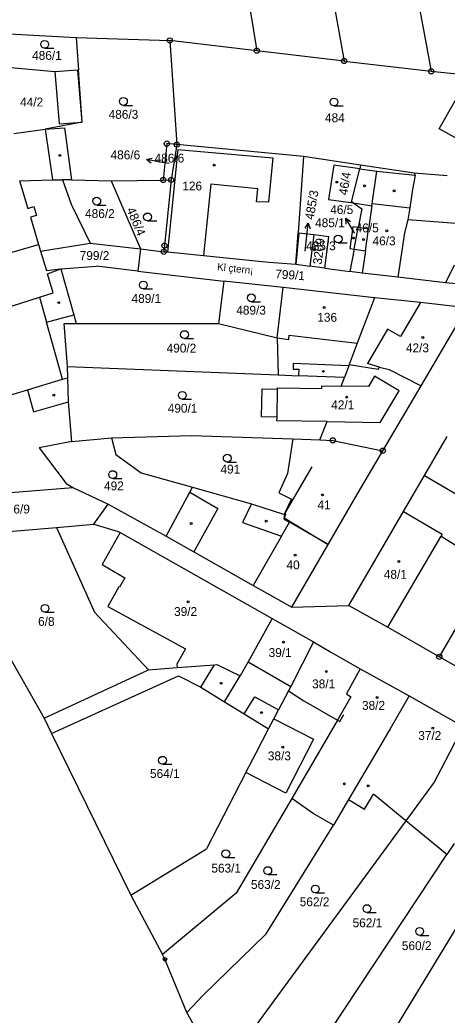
# Model space of a CAD drawing. Extents: x -735249 to -729401, y -1124843 to -1121828.
# Drawn here: x -734781.2 to -734699.3, y -1123000.6 to -1122809.7 of the extents above; entities that cross this region are included whole.
import ezdxf

# ---------------------------------------------------------------- set-up
doc = ezdxf.new("R2010")
doc.units = 0
for name, color, linetype in [('Vrstva 1', 7, 'Continuous'), ('Vrstva 15', 7, 'Continuous'), ('Vrstva 16', 7, 'Continuous'), ('Vrstva 18', 7, 'Continuous'), ('Vrstva 19', 7, 'Continuous'), ('Vrstva 25', 7, 'Continuous'), ('Vrstva 4', 7, 'Continuous')]:
    doc.layers.add(name, color=color, linetype=linetype)

msp = doc.modelspace()

# ---------------------------------------------------------------- linework, layer by layer
at = {"layer": 'Vrstva 1'}
for points in [[(-734727.78, -1122768.94), (-734719.04, -1122817.63)], [(-734742.38, -1122775.44), (-734735.78, -1122815.65)], [(-734706.35, -1122797.83), (-734702.33, -1122819.6)], [(-734783.33, -1122812.39), (-734770.43, -1122813.1)], [(-734770.43, -1122813.1), (-734752.46, -1122813.68)], [(-734770.43, -1122813.1), (-734770.01, -1122819.3)], [(-734752.46, -1122813.68), (-734751.15, -1122833.66)], [(-734735.78, -1122815.65), (-734752.46, -1122813.68)], [(-734719.04, -1122817.63), (-734735.78, -1122815.65)], [(-734783.71, -1122818.84), (-734774.52, -1122819.61)], [(-734774.52, -1122819.61), (-734770.1, -1122819.31)], [(-734770.1, -1122819.31), (-734770.01, -1122819.3)], [(-734769.32, -1122829.33), (-734770.01, -1122819.3)], [(-734719.04, -1122817.63), (-734702.33, -1122819.6)], [(-734702.33, -1122819.6), (-734694.94, -1122820.32)], [(-734700.79, -1122830.66), (-734695.57, -1122821.43)], [(-734782.42, -1122831.53), (-734776.4, -1122830.72)], [(-734769.32, -1122829.33), (-734776.4, -1122830.72)], [(-734776.4, -1122830.72), (-734772.68, -1122830.47)], [(-734772.68, -1122830.47), (-734771.32, -1122840.43)], [(-734695.78, -1122833.4), (-734700.79, -1122830.66)], [(-734751.15, -1122833.66), (-734753.04, -1122833.47), (-734753.75, -1122840.46)], [(-734751.15, -1122833.66), (-734752.22, -1122840.43)], [(-734726.81, -1122835.97), (-734751.15, -1122833.66)], [(-734726.81, -1122835.97), (-734727.86, -1122850.61)], [(-734715.88, -1122837.59), (-734726.81, -1122835.97)], [(-734720.99, -1122837.58), (-734722.03, -1122844.17)], [(-734716.05, -1122838.3), (-734720.99, -1122837.58)], [(-734717.61, -1122844.66), (-734716.05, -1122838.3)], [(-734715.88, -1122837.59), (-734716.05, -1122838.3)], [(-734705.61, -1122839.11), (-734715.88, -1122837.59)], [(-734781.34, -1122840.61), (-734774.96, -1122840.44)], [(-734774.96, -1122840.44), (-734773.08, -1122840.43)], [(-734771.32, -1122840.43), (-734773.08, -1122840.43)], [(-734773.08, -1122840.43), (-734771.39, -1122845.11)], [(-734771.32, -1122840.43), (-734763.71, -1122840.63)], [(-734763.71, -1122840.63), (-734753.75, -1122840.46)], [(-734753.75, -1122840.46), (-734752.22, -1122840.43)], [(-734752.22, -1122840.43), (-734753.51, -1122853.04)], [(-734705.42, -1122839.53), (-734705.95, -1122842.66)], [(-734699.24, -1122839.63), (-734705.61, -1122839.11)], [(-734705.61, -1122839.11), (-734705.42, -1122839.53)], [(-734763.71, -1122840.63), (-734758.12, -1122853.65)], [(-734722.03, -1122844.17), (-734717.31, -1122844.86)], [(-734705.95, -1122842.66), (-734706.44, -1122845.77)], [(-734771.39, -1122845.11), (-734767.78, -1122852.54)], [(-734717.31, -1122844.86), (-734717.61, -1122844.66)], [(-734717.31, -1122844.86), (-734715.63, -1122845.96)], [(-734715.63, -1122845.96), (-734716.32, -1122849.58)], [(-734706.44, -1122845.77), (-734706.8, -1122848.09)], [(-734706.8, -1122848.09), (-734707.43, -1122850.6)], [(-734693.41, -1122849.09), (-734706.8, -1122848.09)], [(-734717.35, -1122849.43), (-734717.94, -1122853.59)], [(-734716.32, -1122849.58), (-734717.35, -1122849.43)], [(-734717.11, -1122853.71), (-734716.32, -1122849.58)], [(-734728.29, -1122856.62), (-734727.86, -1122850.61)], [(-734727.7, -1122850.63), (-734727.86, -1122850.61)], [(-734724.84, -1122850.98), (-734727.7, -1122850.63)], [(-734724.84, -1122850.98), (-734725.59, -1122857)], [(-734721.98, -1122851.34), (-734724.84, -1122850.98)], [(-734722.74, -1122857.36), (-734721.98, -1122851.34)], [(-734707.43, -1122850.6), (-734708.71, -1122859.06)], [(-734777.3, -1122854.11), (-734767.78, -1122852.54)], [(-734767.78, -1122852.54), (-734758.12, -1122853.65)], [(-734758.12, -1122853.65), (-734758.63, -1122857.92)], [(-734758.12, -1122853.65), (-734753.63, -1122854.21)], [(-734753.51, -1122853.04), (-734753.63, -1122854.21)], [(-734717.94, -1122853.59), (-734717.11, -1122853.71)], [(-734717.11, -1122853.71), (-734717.93, -1122858)], [(-734777.3, -1122854.11), (-734776.15, -1122857.83)], [(-734753.63, -1122854.21), (-734752.95, -1122854.25)], [(-734752.95, -1122854.25), (-734751.63, -1122854.38)], [(-734751.63, -1122854.38), (-734746.01, -1122854.95)], [(-734746.01, -1122854.95), (-734734.74, -1122856.07)], [(-734776.15, -1122857.83), (-734773.36, -1122857.48)], [(-734773.36, -1122857.48), (-734766.53, -1122857)], [(-734773.36, -1122857.48), (-734770.9, -1122866.3)], [(-734758.63, -1122857.92), (-734766.53, -1122857)], [(-734734.74, -1122856.07), (-734733.5, -1122856.24)], [(-734733.5, -1122856.24), (-734728.29, -1122856.62)], [(-734728.29, -1122856.62), (-734725.59, -1122857)], [(-734722.74, -1122857.36), (-734725.59, -1122857)], [(-734722.74, -1122857.36), (-734717.93, -1122858)], [(-734758.63, -1122857.92), (-734742.09, -1122859.84)], [(-734715.58, -1122858.31), (-734717.93, -1122858)], [(-734708.71, -1122859.06), (-734715.58, -1122858.31)], [(-734699.58, -1122860.15), (-734708.71, -1122859.06)], [(-734742.09, -1122859.84), (-734743.14, -1122867.96)], [(-734730.72, -1122861.06), (-734742.09, -1122859.84)], [(-734731.87, -1122870.75), (-734730.72, -1122861.06)], [(-734713.23, -1122863.03), (-734730.72, -1122861.06)], [(-734693.16, -1122860.77), (-734699.58, -1122860.15)], [(-734713.23, -1122863.03), (-734716.54, -1122871.75)], [(-734704.41, -1122863.94), (-734713.23, -1122863.03)], [(-734696.11, -1122864.93), (-734704.41, -1122863.94)], [(-734704.23, -1122879.94), (-734695.59, -1122865.24)], [(-734770.9, -1122866.3), (-734770.43, -1122867.99)], [(-734772.1, -1122876.2), (-734772.74, -1122867.99)], [(-734772.74, -1122867.99), (-734770.43, -1122867.99)], [(-734770.43, -1122867.99), (-734743.14, -1122867.96)], [(-734743.14, -1122867.96), (-734731.87, -1122870.75)], [(-734731.87, -1122870.75), (-734731.66, -1122877.83)], [(-734716.54, -1122871.75), (-734718.05, -1122875.81)], [(-734772.1, -1122876.2), (-734731.66, -1122877.83)], [(-734772.05, -1122878.41), (-734772.1, -1122876.2)], [(-734718.15, -1122876.08), (-734718.98, -1122878.3)], [(-734718.05, -1122875.81), (-734718.15, -1122876.08)], [(-734718.05, -1122875.81), (-734712.52, -1122876.75)], [(-734712.52, -1122876.75), (-734712.24, -1122876.34)], [(-734712.24, -1122876.34), (-734710.36, -1122876.77)], [(-734771.95, -1122883.01), (-734772.05, -1122878.41)], [(-734731.66, -1122877.83), (-734727.79, -1122877.99)], [(-734718.98, -1122878.3), (-734727.79, -1122877.99)], [(-734719.63, -1122879.96), (-734718.98, -1122878.3)], [(-734710.36, -1122876.77), (-734704.23, -1122879.94)], [(-734734.87, -1122885.87), (-734734.77, -1122880.53)], [(-734734.77, -1122880.53), (-734731.81, -1122880.58)], [(-734731.81, -1122880.58), (-734731.8, -1122880.28)], [(-734731.8, -1122880.28), (-734723.33, -1122880.42)], [(-734723.33, -1122880.42), (-734723.32, -1122879.9)], [(-734723.32, -1122879.9), (-734719.63, -1122879.96)], [(-734711.61, -1122892.37), (-734704.23, -1122879.94)], [(-734789.13, -1122883.54), (-734779.8, -1122880.72)], [(-734779.8, -1122880.72), (-734778.64, -1122884.93)], [(-734778.64, -1122884.93), (-734771.95, -1122883.01)], [(-734771.25, -1122890.62), (-734771.95, -1122883.01)], [(-734731.9, -1122885.92), (-734734.87, -1122885.87)], [(-734731.92, -1122886.63), (-734731.9, -1122885.92)], [(-734722.31, -1122886.8), (-734731.92, -1122886.63)], [(-734723.68, -1122890.3), (-734722.31, -1122886.8)], [(-734771.25, -1122890.62), (-734763.66, -1122889.87)], [(-734763.66, -1122889.87), (-734748.32, -1122889.45)], [(-734763.66, -1122889.87), (-734762.85, -1122893.12)], [(-734748.32, -1122889.45), (-734728.85, -1122890.12)], [(-734728.85, -1122890.12), (-734729.87, -1122896.76)], [(-734728.85, -1122890.12), (-734723.68, -1122890.3)], [(-734703.6, -1122897.14), (-734699.24, -1122889.65)], [(-734771.25, -1122890.62), (-734777.53, -1122891.85)], [(-734777.53, -1122891.85), (-734772.34, -1122898.63)], [(-734723.68, -1122890.3), (-734721.2, -1122890.39)], [(-734721.2, -1122890.39), (-734711.61, -1122892.37)], [(-734762.85, -1122893.12), (-734758, -1122896.59)], [(-734716.47, -1122900.63), (-734711.61, -1122892.37)], [(-734758, -1122896.59), (-734748.11, -1122899.39)], [(-734729.87, -1122896.76), (-734731.56, -1122900.42)], [(-734707.65, -1122904.06), (-734703.6, -1122897.14)], [(-734703.6, -1122897.14), (-734686.34, -1122907.23)], [(-734794.22, -1122901.25), (-734771.09, -1122899.43)], [(-734772.34, -1122898.63), (-734771.09, -1122899.43)], [(-734771.09, -1122899.43), (-734764.29, -1122902.64)], [(-734748.63, -1122900.34), (-734748.11, -1122899.39)], [(-734748.11, -1122899.39), (-734736.8, -1122902.59)], [(-734753.2, -1122908.75), (-734748.63, -1122900.34)], [(-734731.56, -1122900.42), (-734729.14, -1122901.67)], [(-734722.12, -1122910.36), (-734716.47, -1122900.63)], [(-734767.07, -1122906.46), (-734764.29, -1122902.64)], [(-734764.29, -1122902.64), (-734753.2, -1122908.75)], [(-734736.8, -1122902.59), (-734730.48, -1122904.59)], [(-734730.34, -1122904.25), (-734729.14, -1122901.67)], [(-734730.48, -1122904.59), (-734730.58, -1122905.46)], [(-734730.48, -1122904.59), (-734730.34, -1122904.25)], [(-734718.16, -1122922.06), (-734707.65, -1122904.06)], [(-734707.65, -1122904.06), (-734700.23, -1122908.39)], [(-734796.33, -1122908.95), (-734774.25, -1122907.07)], [(-734774.25, -1122907.07), (-734767.07, -1122906.46)], [(-734774.25, -1122907.07), (-734766.94, -1122923.35)], [(-734767.07, -1122906.46), (-734762.37, -1122907.86)], [(-734730.58, -1122905.46), (-734729.52, -1122906.07)], [(-734722.12, -1122910.36), (-734729.52, -1122906.07)], [(-734796.33, -1122908.95), (-734776.6, -1122943.69)], [(-734762.37, -1122907.86), (-734761.98, -1122908.08)], [(-734761.98, -1122908.08), (-734732.83, -1122924.55)], [(-734753.2, -1122908.75), (-734747.86, -1122911.76)], [(-734700.23, -1122908.39), (-734700.44, -1122908.76)], [(-734700.44, -1122908.76), (-734690.76, -1122914.78)], [(-734729.09, -1122922.36), (-734722.12, -1122910.36)], [(-734747.86, -1122911.76), (-734736.47, -1122918.2)], [(-734736.47, -1122918.2), (-734729.09, -1122922.36)], [(-734729.09, -1122922.36), (-734718.16, -1122922.06)], [(-734718.16, -1122922.06), (-734710.63, -1122926.21)], [(-734766.94, -1122923.35), (-734756.56, -1122934.39)], [(-734700.76, -1122931.89), (-734695.61, -1122923.09)], [(-734732.83, -1122924.55), (-734737.45, -1122932.88)], [(-734732.83, -1122924.55), (-734724.94, -1122929.01)], [(-734710.63, -1122926.21), (-734700.76, -1122931.89)], [(-734724.94, -1122929.01), (-734729.28, -1122937.57)], [(-734724.94, -1122929.01), (-734721.48, -1122931.08)], [(-734721.48, -1122931.08), (-734715.96, -1122934.23)], [(-734700.76, -1122931.89), (-734695.63, -1122934.79)], [(-734756.56, -1122934.39), (-734751.05, -1122933.97)], [(-734751.05, -1122933.97), (-734743.91, -1122933.43)], [(-734743.91, -1122933.43), (-734743.45, -1122933.39)], [(-734743.45, -1122933.39), (-734738.95, -1122935.58)], [(-734737.45, -1122932.88), (-734738.95, -1122935.58)], [(-734776.6, -1122943.69), (-734756.56, -1122934.39)], [(-734775.15, -1122946.64), (-734750.79, -1122935.58)], [(-734750.79, -1122935.58), (-734746.53, -1122937.74)], [(-734715.96, -1122934.23), (-734718.58, -1122939.01)], [(-734715.96, -1122934.23), (-734706.53, -1122939.41)], [(-734746.53, -1122937.74), (-734741.96, -1122940.53)], [(-734729.28, -1122937.57), (-734729.71, -1122938.41)], [(-734729.71, -1122938.41), (-734731.64, -1122942.06)], [(-734729.71, -1122938.41), (-734726.75, -1122940.33)], [(-734717.74, -1122939.59), (-734720.33, -1122944.04)], [(-734718.58, -1122939.01), (-734717.74, -1122939.59)], [(-734706.53, -1122939.41), (-734710.2, -1122945.72)], [(-734706.53, -1122939.41), (-734696.22, -1122945.24)], [(-734741.96, -1122940.53), (-734738.19, -1122942.83)], [(-734726.75, -1122940.33), (-734720.33, -1122944.04)], [(-734738.19, -1122942.83), (-734733.52, -1122945.69)], [(-734732.53, -1122943.8), (-734731.64, -1122942.06)], [(-734776.6, -1122943.69), (-734775.15, -1122946.64)], [(-734733.52, -1122945.69), (-734732.53, -1122943.8)], [(-734732.53, -1122943.8), (-734724.9, -1122947.69)], [(-734720.33, -1122944.04), (-734729.08, -1122959.08)], [(-734696.22, -1122945.24), (-734700.43, -1122953.37)], [(-734775.15, -1122946.64), (-734759.96, -1122977.63)], [(-734735.92, -1122950.32), (-734733.52, -1122945.69)], [(-734710.2, -1122945.72), (-734711.21, -1122947.45)], [(-734724.9, -1122947.69), (-734730.21, -1122958.08)], [(-734711.21, -1122947.45), (-734712.38, -1122949.44)], [(-734737.92, -1122954.1), (-734735.92, -1122950.32)], [(-734712.77, -1122950.09), (-734718.2, -1122959.29)], [(-734712.38, -1122949.44), (-734712.77, -1122950.09)], [(-734737.92, -1122954.1), (-734745.47, -1122968.72)], [(-734730.21, -1122958.08), (-734737.92, -1122954.1)], [(-734700.43, -1122953.37), (-734701.75, -1122955.92)], [(-734701.75, -1122955.92), (-734707.19, -1122963.33)], [(-734715.13, -1122961.13), (-734713.39, -1122958.24)], [(-734707.19, -1122963.33), (-734713.39, -1122958.24)], [(-734729.08, -1122959.08), (-734739.72, -1122977.25)], [(-734724.99, -1122961.94), (-734729.08, -1122959.08)], [(-734718.2, -1122959.29), (-734721.08, -1122964.17)], [(-734718.2, -1122959.29), (-734715.13, -1122961.13)], [(-734721.08, -1122964.17), (-734724.99, -1122961.94)], [(-734707.19, -1122963.33), (-734741.67, -1123010.34)], [(-734734, -1122985.02), (-734721.08, -1122964.17)], [(-734699.31, -1122969.8), (-734707.19, -1122963.33)], [(-734697.93, -1122967.71), (-734699.31, -1122969.8)], [(-734759.96, -1122977.63), (-734745.47, -1122968.72)], [(-734730.32, -1123016.69), (-734699.31, -1122969.8)], [(-734691.25, -1122973.61), (-734715.17, -1123012.91)], [(-734759.96, -1122977.63), (-734753.87, -1122989)], [(-734739.72, -1122977.25), (-734753.87, -1122989)], [(-734746.13, -1122996.87), (-734734, -1122985.02)], [(-734753.41, -1122989.91), (-734753.87, -1122989)], [(-734749.23, -1123000.14), (-734753.41, -1122989.91)], [(-734749.23, -1123000.14), (-734746.13, -1122996.87)], [(-734745.83, -1123006.16), (-734749.23, -1123000.14)]]:
    msp.add_lwpolyline(points, dxfattribs=at)
at = {"layer": 'Vrstva 16'}
for points in [[(-734752.63, -1122837.3), (-734753.97, -1122837.07)], [(-734726.53, -1122854.13), (-734726.25, -1122851.73)], [(-734717.02, -1122850.69), (-734717.2, -1122850.38)]]:
    msp.add_lwpolyline(points, dxfattribs=at)
at = {"layer": 'Vrstva 25'}
for points in [[(-734776.5, -1122815.18), (-734774.75, -1122815.18)], [(-734761.38, -1122826.13), (-734759.63, -1122826.13)], [(-734720.98, -1122826.25), (-734719.23, -1122826.25)], [(-734756.026, -1122837.215), (-734756.924, -1122836.55), (-734755.852, -1122836.231)], [(-734753.97, -1122837.07), (-734756.924, -1122836.55)], [(-734766.5, -1122845.25), (-734764.75, -1122845.25)], [(-734717.2, -1122850.38), (-734718.727, -1122847.798)], [(-734718.648, -1122848.914), (-734718.727, -1122847.798), (-734717.787, -1122848.404)], [(-734756.75, -1122848.28), (-734755, -1122848.28)], [(-734726.516, -1122849.686), (-734725.906, -1122848.75), (-734725.524, -1122849.801)], [(-734726.25, -1122851.73), (-734725.906, -1122848.75)], [(-734720.18, -1122852.52), (-734718.43, -1122852.52)], [(-734757.57, -1122861.33), (-734755.82, -1122861.33)], [(-734736.83, -1122863.79), (-734735.08, -1122863.79)], [(-734749.66, -1122870.85), (-734747.91, -1122870.85)], [(-734750.08, -1122882.5), (-734748.33, -1122882.5)], [(-734741.46, -1122894.55), (-734739.71, -1122894.55)], [(-734763.43, -1122897.7), (-734761.68, -1122897.7)], [(-734776.43, -1122923.35), (-734774.68, -1122923.35)], [(-734753.87, -1122952.49), (-734752.12, -1122952.49)], [(-734741.73, -1122970.42), (-734739.98, -1122970.42)], [(-734733.69, -1122973.65), (-734731.94, -1122973.65)], [(-734724.55, -1122977.19), (-734722.8, -1122977.19)], [(-734714.65, -1122980.94), (-734712.9, -1122980.94)], [(-734704.55, -1122985.32), (-734702.8, -1122985.32)]]:
    msp.add_lwpolyline(points, dxfattribs=at)
for centre, radius in [((-734776.5, -1122814.43), 0.75), ((-734752.46, -1122813.68), 0.5), ((-734752.46, -1122813.68), 0.032), ((-734735.78, -1122815.65), 0.5), ((-734735.78, -1122815.65), 0.032), ((-734719.04, -1122817.63), 0.5), ((-734719.04, -1122817.63), 0.032), ((-734702.33, -1122819.6), 0.5), ((-734702.33, -1122819.6), 0.032), ((-734761.38, -1122825.38), 0.75), ((-734720.98, -1122825.5), 0.75), ((-734753.04, -1122833.47), 0.5), ((-734753.04, -1122833.47), 0.032), ((-734751.15, -1122833.66), 0.5), ((-734751.15, -1122833.66), 0.032), ((-734773.59, -1122835.73), 0.175), ((-734743.95, -1122837.61), 0.175), ((-734753.75, -1122840.46), 0.5), ((-734753.75, -1122840.46), 0.032), ((-734752.22, -1122840.43), 0.5), ((-734752.22, -1122840.43), 0.032), ((-734720.44, -1122840.84), 0.175), ((-734715.12, -1122841.58), 0.175), ((-734709.45, -1122842.54), 0.175), ((-734766.5, -1122844.5), 0.75), ((-734756.75, -1122847.53), 0.75), ((-734710.84, -1122850.19), 0.175), ((-734720.18, -1122851.77), 0.75), ((-734717.26, -1122851.58), 0.175), ((-734715.33, -1122851.85), 0.175), ((-734753.63, -1122854.21), 0.5), ((-734753.51, -1122853.04), 0.5), ((-734753.51, -1122853.04), 0.032), ((-734724.75, -1122853.85), 0.175), ((-734753.63, -1122854.21), 0.032), ((-734757.57, -1122860.58), 0.75), ((-734736.83, -1122863.04), 0.75), ((-734773.76, -1122863.98), 0.175), ((-734722.86, -1122864.9), 0.175), ((-734749.66, -1122870.1), 0.75), ((-734703.94, -1122870.65), 0.175), ((-734723.02, -1122877.15), 0.175), ((-734774.72, -1122881.71), 0.175), ((-734750.08, -1122881.75), 0.75), ((-734718.55, -1122882.1), 0.175), ((-734721.2, -1122890.39), 0.5), ((-734721.2, -1122890.39), 0.032), ((-734711.61, -1122892.37), 0.5), ((-734741.46, -1122893.8), 0.75), ((-734711.61, -1122892.37), 0.032), ((-734763.43, -1122896.95), 0.75), ((-734723.18, -1122900.85), 0.175), ((-734748.36, -1122906.32), 0.175), ((-734733.97, -1122905.87), 0.175), ((-734728.42, -1122912.4), 0.175), ((-734708.55, -1122913.61), 0.175), ((-734776.43, -1122922.6), 0.75), ((-734748.97, -1122921.37), 0.175), ((-734730.68, -1122929.09), 0.175), ((-734700.76, -1122931.89), 0.5), ((-734700.76, -1122931.89), 0.032), ((-734722.45, -1122934.73), 0.175), ((-734742.62, -1122936.97), 0.175), ((-734712.71, -1122939.7), 0.175), ((-734734.9, -1122942.6), 0.175), ((-734702.04, -1122945.59), 0.175), ((-734730.82, -1122949.22), 0.175), ((-734753.87, -1122951.74), 0.75), ((-734718.99, -1122956.26), 0.175), ((-734714.43, -1122956.66), 0.175), ((-734741.73, -1122969.67), 0.75), ((-734733.69, -1122972.9), 0.75), ((-734724.55, -1122976.44), 0.75), ((-734714.65, -1122980.19), 0.75), ((-734704.55, -1122984.57), 0.75), ((-734753.41, -1122989.91), 0.336), ((-734753.41, -1122989.91), 0.0215)]:
    msp.add_circle(centre, radius, dxfattribs=at)
at = {"layer": 'Vrstva 4'}
for points in [[(-734769.32, -1122829.33), (-734770.1, -1122819.31)], [(-734774.52, -1122819.61), (-734773.73, -1122829.66)], [(-734776.4, -1122830.72), (-734774.96, -1122840.44)], [(-734773.73, -1122829.66), (-734769.32, -1122829.33)], [(-734750.96, -1122834.57), (-734752.95, -1122854.25)], [(-734750.96, -1122834.57), (-734732.7, -1122836.18)], [(-734732.7, -1122836.18), (-734733.52, -1122844.72)], [(-734716.05, -1122838.3), (-734712.74, -1122838.78)], [(-734713.64, -1122844.97), (-734712.74, -1122838.78)], [(-734712.74, -1122838.78), (-734705.42, -1122839.53)], [(-734781.34, -1122840.61), (-734779.75, -1122845.9)], [(-734744.61, -1122841.24), (-734746.01, -1122854.95)], [(-734735.59, -1122842.17), (-734744.61, -1122841.24)], [(-734735.84, -1122844.63), (-734735.59, -1122842.17)], [(-734779.75, -1122845.9), (-734778.57, -1122845.54)], [(-734778.57, -1122845.54), (-734778.07, -1122847.23)], [(-734733.52, -1122844.72), (-734735.84, -1122844.63)], [(-734717.31, -1122844.86), (-734713.7, -1122845.38)], [(-734713.7, -1122845.38), (-734714.35, -1122849.87)], [(-734713.7, -1122845.38), (-734713.64, -1122844.97)], [(-734713.64, -1122844.97), (-734706.44, -1122845.77)], [(-734778.07, -1122847.23), (-734779.24, -1122847.58)], [(-734779.24, -1122847.58), (-734777.65, -1122852.85)], [(-734714.35, -1122849.87), (-734716.32, -1122849.58)], [(-734714.96, -1122854.02), (-734714.35, -1122849.87)], [(-734727.7, -1122850.63), (-734728.29, -1122856.62)], [(-734786.75, -1122855.42), (-734777.65, -1122852.85)], [(-734777.65, -1122852.85), (-734777.3, -1122854.11)], [(-734717.11, -1122853.71), (-734714.96, -1122854.02)], [(-734714.96, -1122854.02), (-734715.58, -1122858.31)], [(-734775.96, -1122858.44), (-734773.36, -1122857.48)], [(-734697.93, -1122856.8), (-734699.58, -1122860.15)], [(-734774.83, -1122862.1), (-734775.96, -1122858.44)], [(-734789.92, -1122866.89), (-734777.47, -1122862.94)], [(-734777.47, -1122862.94), (-734774.83, -1122862.1)], [(-734777.47, -1122862.94), (-734776.13, -1122867.71)], [(-734704.41, -1122863.94), (-734708.22, -1122870.48)], [(-734776.13, -1122867.71), (-734770.9, -1122866.3)], [(-734773.05, -1122878.68), (-734776.13, -1122867.71)], [(-734710.69, -1122869.07), (-734714.52, -1122875.66)], [(-734708.22, -1122870.48), (-734710.69, -1122869.07)], [(-734731.87, -1122870.75), (-734729.66, -1122871.02)], [(-734729.66, -1122871.02), (-734729.57, -1122870.22)], [(-734729.57, -1122870.22), (-734716.54, -1122871.75)], [(-734728.81, -1122875.62), (-734728.83, -1122876.7)], [(-734728.83, -1122876.7), (-734727.75, -1122876.74)], [(-734718.15, -1122876.08), (-734728.81, -1122875.62)], [(-734727.75, -1122876.74), (-734727.79, -1122877.99)], [(-734712.24, -1122876.34), (-734714.52, -1122875.66)], [(-734773.05, -1122878.68), (-734772.05, -1122878.41)], [(-734713.2, -1122878.07), (-734714.37, -1122880.05)], [(-734708.49, -1122880.86), (-734713.2, -1122878.07)], [(-734779.8, -1122880.72), (-734773.05, -1122878.68)], [(-734731.9, -1122885.92), (-734731.81, -1122880.58)], [(-734714.37, -1122880.05), (-734719.63, -1122879.96)], [(-734712.1, -1122886.99), (-734708.49, -1122880.86)], [(-734722.31, -1122886.8), (-734712.1, -1122886.99)], [(-734725.2, -1122895.49), (-734730.34, -1122904.25)], [(-734748.63, -1122900.34), (-734743.27, -1122903.46)], [(-734743.27, -1122903.46), (-734747.86, -1122911.76)], [(-734736.8, -1122902.59), (-734738.55, -1122906.13)], [(-734730.26, -1122904.73), (-734730.52, -1122905.25)], [(-734730.52, -1122905.25), (-734722.12, -1122910.36)], [(-734730.34, -1122904.25), (-734730.26, -1122904.73)], [(-734738.55, -1122906.13), (-734731.05, -1122908.73)], [(-734731.05, -1122908.73), (-734729.52, -1122906.07)], [(-734761.98, -1122908.08), (-734765.47, -1122914.19)], [(-734731.05, -1122908.73), (-734736.47, -1122918.2)], [(-734710.63, -1122926.21), (-734700.44, -1122908.76)], [(-734765.47, -1122914.19), (-734761.12, -1122916.75)], [(-734761.12, -1122916.75), (-734762.13, -1122918.53)], [(-734762.23, -1122918.47), (-734764.36, -1122922.25)], [(-734762.13, -1122918.53), (-734762.23, -1122918.47)], [(-734764.36, -1122922.25), (-734749.5, -1122930.34)], [(-734749.5, -1122930.34), (-734751.13, -1122933.31)], [(-734751.13, -1122933.31), (-734751.05, -1122933.97)], [(-734746.53, -1122937.74), (-734743.91, -1122933.43)], [(-734737.45, -1122932.88), (-734729.28, -1122937.57)], [(-734741.96, -1122940.53), (-734738.95, -1122935.58)], [(-734738.19, -1122942.83), (-734736.19, -1122939.56)], [(-734736.19, -1122939.56), (-734731.64, -1122942.06)], [(-734719.85, -1122944.28), (-734719.08, -1122942.97)], [(-734720.33, -1122944.04), (-734719.85, -1122944.28)]]:
    msp.add_lwpolyline(points, dxfattribs=at)

# ---------------------------------------------------------------- texts
at = {"layer": 'Vrstva 15'}
msp.add_text('Kl\xa0çtern¡', height=1.4, rotation=354.10282, dxfattribs=at).set_placement((-734743.441, -1122857.772))
at = {"layer": 'Vrstva 16'}
for s, p in [('486/6', (-734763.848, -1122836.48)), ('46/5', (-734721.698, -1122846.98))]:
    msp.add_text(s, height=1.7, dxfattribs=at).set_placement(p)
msp.add_text('485/3', height=1.7, rotation=80.00064, dxfattribs=at).set_placement((-734724.909, -1122848.181))
at = {"layer": 'Vrstva 18'}
for s, p in [('486/1', (-734778.9, -1122817.41)), ('486/3', (-734764.22, -1122828.71)), ('484', (-734722.7, -1122829.36)), ('486/6', (-734755.398, -1122837.1)), ('486/2', (-734768.74, -1122847.74)), ('485/1', (-734724.6, -1122849.5)), ('485/3', (-734726.33, -1122853.93)), ('799/2', (-734769.77, -1122855.79)), ('489/1', (-734759.83, -1122864.02)), ('489/3', (-734739.73, -1122866.27)), ('490/2', (-734753.09, -1122873.54)), ('490/1', (-734752.88, -1122885.08)), ('491', (-734742.76, -1122896.75)), ('492', (-734765.1, -1122899.97)), ('6/9', (-734782.49, -1122904.41)), ('6/8', (-734777.75, -1122925.96)), ('564/1', (-734756.28, -1122955.14)), ('563/1', (-734744.51, -1122973.28)), ('563/2', (-734736.91, -1122976.42)), ('562/2', (-734727.55, -1122979.73)), ('562/1', (-734717.41, -1122983.77)), ('560/2', (-734707.96, -1122988.15))]:
    msp.add_text(s, height=1.7, dxfattribs=at).set_placement(p)
for s, rotation, p in [('486/4', 292.70233, (-734760.819, -1122846.107)), ('799/1', 356.10283, (-734732.297, -1122859.295))]:
    msp.add_text(s, height=1.7, rotation=rotation, dxfattribs=at).set_placement(p)
at = {"layer": 'Vrstva 19'}
for s, p in [('44/2', (-734781.2, -1122826.35)), ('126', (-734750.083, -1122842.45)), ('46/5', (-734716.82, -1122850.49)), ('46/3', (-734713.58, -1122852.98)), ('136', (-734724.18, -1122867.64)), ('42/3', (-734707.18, -1122873.5)), ('42/1', (-734721.51, -1122884.42)), ('41', (-734724.16, -1122903.62)), ('40', (-734730.09, -1122915.12)), ('48/1', (-734711.42, -1122916.94)), ('39/2', (-734751.66, -1122924.06)), ('39/1', (-734733.52, -1122931.94)), ('38/1', (-734725.18, -1122937.94)), ('38/2', (-734715.6, -1122942.07)), ('37/2', (-734704.81, -1122947.84)), ('38/3', (-734733.67, -1122951.75))]:
    msp.add_text(s, height=1.7, dxfattribs=at).set_placement(p)
for s, rotation, p in [('46/4', 81.10064, (-734718.416, -1122843.452)), ('3209', 83.60066, (-734723.342, -1122856.735))]:
    msp.add_text(s, height=1.7, rotation=rotation, dxfattribs=at).set_placement(p)

doc.saveas('drawing.dxf')
